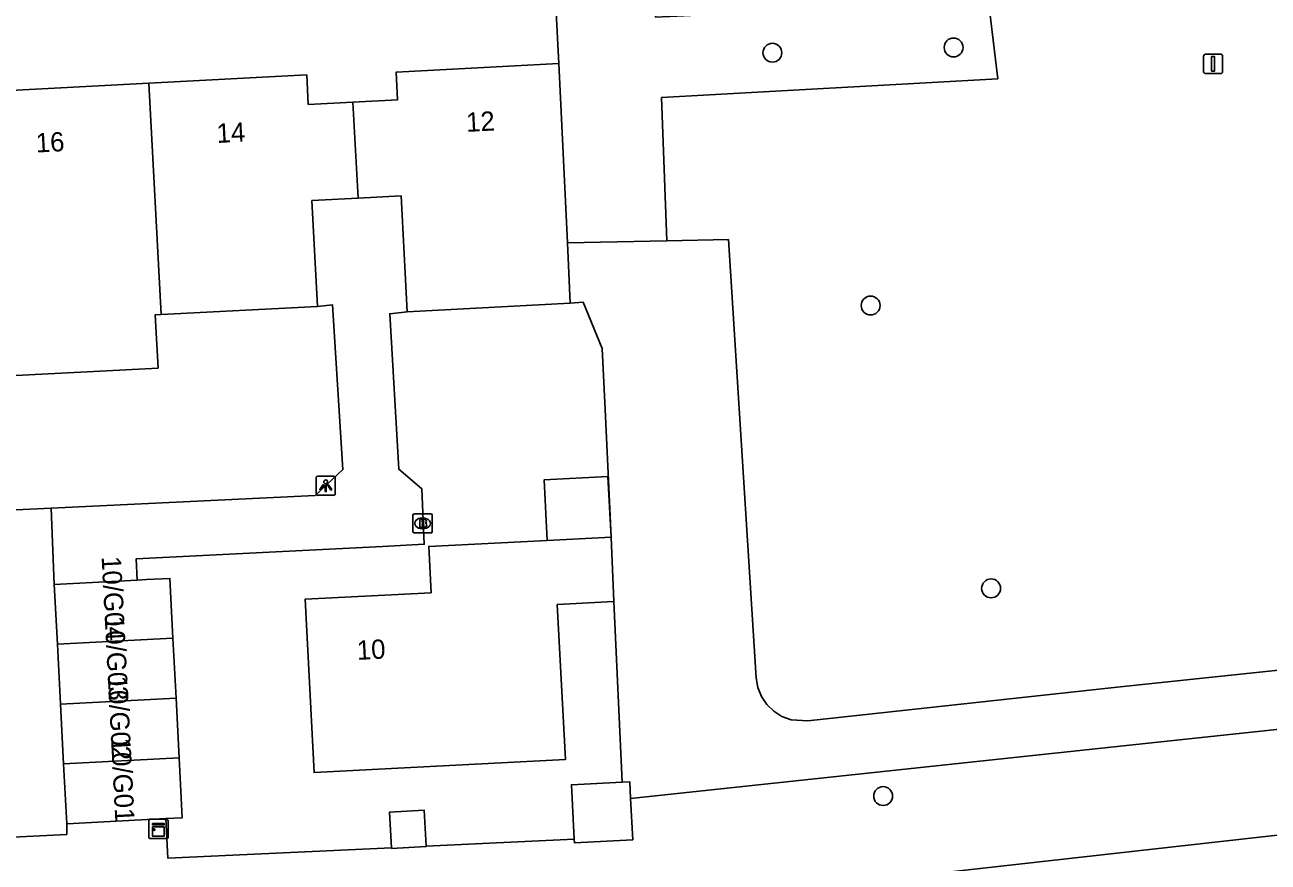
# Model space of a CAD drawing. Extents: x 161253 to 161848, y 384872 to 385383.
# Drawn here: x 161443.4 to 161507.8, y 385296.1 to 385339.5 of the extents above; entities that cross this region are included whole.
import ezdxf

# ---------------------------------------------------------------- set-up
doc = ezdxf.new("R2010")
doc.units = 0
for name, color, linetype in [('IMGEO_Boom', 7, 'Continuous'), ('IMGEO_Brandkraan', 7, 'Continuous'), ('IMGEO_Groenvoorziening', 7, 'Continuous'), ('IMGEO_Hek', 7, 'Continuous'), ('IMGEO_Kast', 7, 'Continuous'), ('IMGEO_Lichtpunt', 7, 'Continuous'), ('IMGEO_Muur', 7, 'Continuous'), ('IMGEO_Pand', 7, 'Continuous'), ('IMGEO_Pand_nummerreeks', 7, 'Continuous'), ('IMGEO_Rijbaan_lokaal_open', 7, 'Continuous'), ('IMGEO_Verkeersbordpaal', 7, 'Continuous'), ('IMGEO_Voetpad_open', 7, 'Continuous')]:
    doc.layers.add(name, color=color, linetype=linetype)

msp = doc.modelspace()

# ---------------------------------------------------------------- linework, layer by layer
at = {"layer": 'IMGEO_Boom'}
for centre in [(161491.523, 385338.29), (161482.138, 385338.018), (161487.227, 385324.926), (161493.464, 385310.28), (161487.874, 385299.525)]:
    msp.add_circle(centre, 0.489, dxfattribs=at)
at = {"layer": 'IMGEO_Brandkraan'}
for p, q in [((161463.524, 385313.221), (161463.524, 385314.073)), ((161463.599, 385314.147), (161464.451, 385314.147)), ((161464.525, 385314.073), (161464.525, 385313.221)), ((161464.012, 385313.927), (161464.037, 385313.927)), ((161464.451, 385313.147), (161463.599, 385313.147)), ((161464.035, 385313.367), (161464.01, 385313.367))]:
    msp.add_line(p, q, dxfattribs=at)
for points in [[(161463.524, 385313.221), (161463.524, 385314.073)], [(161463.599, 385314.147), (161464.451, 385314.147)], [(161464.525, 385314.073), (161464.525, 385313.221)], [(161463.872, 385313.847), (161463.872, 385313.447), (161464.085, 385313.447)], [(161464.103, 385313.847), (161463.872, 385313.847)], [(161464.051, 385313.766), (161463.997, 385313.766), (161463.997, 385313.69)], [(161463.997, 385313.69), (161464.05, 385313.69)], [(161464.059, 385313.614), (161463.997, 385313.614), (161463.997, 385313.533)], [(161463.997, 385313.533), (161464.059, 385313.533)], [(161464.451, 385313.147), (161463.599, 385313.147)]]:
    msp.add_lwpolyline(points, dxfattribs=at)
for centre, radius, start, end in [((161463.601, 385314.071), 0.0765, 91.55205, 178.44795), ((161463.601, 385314.071), 0.0765, 91.55205, 178.44795), ((161464.449, 385314.071), 0.0765, 1.55205, 88.44795), ((161464.449, 385314.071), 0.0765, 1.55205, 88.44795), ((161464.052, 385313.728), 0.0379, 267.82845, 90.93552), ((161464.06, 385313.573), 0.0404, 269.87594, 90.50774), ((161464.091, 385313.698), 0.251, 268.66757, 293.53466), ((161464.107, 385313.702), 0.145, 59.4692, 91.53667), ((161464.132, 385313.749), 0.0922, 285.51372, 58.15012), ((161464.137, 385313.557), 0.105, 301.31148, 78.98903), ((161463.601, 385313.223), 0.0765, 181.55205, 268.44795), ((161463.601, 385313.223), 0.0765, 181.55205, 268.44795), ((161464.449, 385313.223), 0.0765, 271.55205, 358.44795), ((161464.449, 385313.223), 0.0765, 271.55205, 358.44795)]:
    msp.add_arc(centre, radius, start, end, dxfattribs=at)
for centre, major_axis, ratio, start_param, end_param in [((161464.011, 385313.647), (-0.387, 0.002), 0.722429, 4.712389, 7.853982), ((161464.036, 385313.647), (-0.39, 0.002), 0.717154, 1.570796, 4.712389)]:
    msp.add_ellipse(centre, major_axis=major_axis, ratio=ratio, start_param=start_param, end_param=end_param, dxfattribs=at)
at = {"layer": 'IMGEO_Groenvoorziening'}
for points in [[(161475.835, 385343.675), (161476.088, 385339.863), (161493.323, 385340.669), (161493.811, 385336.666), (161476.397, 385335.696), (161476.678, 385328.278)], [(161471.073, 385337.452), (161470.763, 385343.422)], [(161535.206, 385331.984), (161531.969, 385331.835), (161533.517, 385311.471), (161533.335, 385310.57), (161532.748, 385309.963), (161529.666, 385308.289), (161500, 385305.168), (161483.966, 385303.416), (161483.105, 385303.476), (161482.635, 385303.651), (161482.211, 385303.92), (161481.853, 385304.27), (161481.575, 385304.688), (161481.39, 385305.154), (161481.306, 385305.649), (161479.865, 385328.339), (161476.678, 385328.278)], [(161476.678, 385328.278), (161471.521, 385328.179)], [(161473.782, 385312.939), (161473.481, 385319.544), (161473.318, 385322.699), (161472.342, 385325.092), (161471.673, 385325.04)], [(161474.359, 385300.246), (161473.934, 385309.596)], [(161543.364, 385306.723), (161500, 385302.086), (161474.798, 385299.391)], [(161418.32, 385212.789), (161414.256, 385250), (161410.885, 385280.109), (161410.162, 385286.563), (161475.044, 385293.779), (161521.676, 385299.004)], [(161450.732, 385298.359), (161450.838, 385296.312), (161462.412, 385296.848)], [(161464.205, 385296.931), (161471.879, 385297.287)]]:
    msp.add_lwpolyline(points, dxfattribs=at)
at = {"layer": 'IMGEO_Hek'}
msp.add_lwpolyline([(161475.044, 385293.779), (161521.676, 385299.004)], dxfattribs=at)
at = {"layer": 'IMGEO_Kast'}
for p, q in [((161449.844, 385297.397), (161449.844, 385298.238)), ((161449.844, 385298.238), (161449.844, 385297.397)), ((161449.919, 385298.322), (161450.76, 385298.322)), ((161450.76, 385298.322), (161449.919, 385298.322)), ((161450.844, 385298.247), (161450.844, 385297.406)), ((161450.844, 385297.406), (161450.844, 385298.247)), ((161450.769, 385297.322), (161449.928, 385297.322)), ((161449.928, 385297.322), (161450.769, 385297.322))]:
    msp.add_line(p, q, dxfattribs=at)
for points in [[(161450.039, 385298.112), (161450.639, 385298.112), (161450.639, 385298.027), (161450.039, 385298.027), (161450.039, 385298.112)], [(161450.039, 385297.937), (161450.639, 385297.937), (161450.639, 385297.448), (161450.039, 385297.448), (161450.039, 385297.937)]]:
    msp.add_lwpolyline(points, dxfattribs=at)
msp.add_circle((161450.123, 385297.786), 0.0377, dxfattribs=at)
for centre, start, end in [((161449.922, 385298.244), 92.4484, 184.28452), ((161449.922, 385298.244), 92.4484, 184.28452), ((161450.766, 385298.244), 2.4484, 94.28452), ((161450.766, 385298.244), 2.4484, 94.28452), ((161449.922, 385297.4), 182.4484, 274.28452), ((161449.922, 385297.4), 182.4484, 274.28452), ((161450.766, 385297.4), 272.4484, 4.28452), ((161450.766, 385297.4), 272.4484, 4.28452)]:
    msp.add_arc(centre, 0.0779, start, end, dxfattribs=at)
at = {"layer": 'IMGEO_Lichtpunt'}
for p, q in [((161458.508, 385315.999), (161458.508, 385315.192)), ((161458.508, 385315.999), (161458.508, 385315.192)), ((161459.41, 385316.094), (161458.602, 385316.094)), ((161459.41, 385316.094), (161458.602, 385316.094)), ((161459.504, 385315.192), (161459.504, 385315.999)), ((161459.504, 385315.192), (161459.504, 385315.999)), ((161458.602, 385315.098), (161459.41, 385315.098)), ((161458.602, 385315.098), (161459.41, 385315.098))]:
    msp.add_line(p, q, dxfattribs=at)
for points in [[(161458.882, 385315.663), (161458.921, 385315.635), (161458.733, 385315.373), (161458.695, 385315.4), (161458.882, 385315.663)], [(161458.984, 385315.615), (161459.031, 385315.615), (161459.031, 385315.293), (161458.984, 385315.293), (161458.984, 385315.615)], [(161459.094, 385315.635), (161459.132, 385315.662), (161459.319, 385315.4), (161459.28, 385315.372), (161459.094, 385315.635)]]:
    msp.add_lwpolyline(points, dxfattribs=at)
msp.add_circle((161459.007, 385315.797), 0.0994, dxfattribs=at)
for centre, start, end in [((161458.602, 385315.999), 90, 180), ((161458.602, 385315.999), 90, 180), ((161459.41, 385315.999), 0, 90), ((161459.41, 385315.999), 0, 90), ((161458.602, 385315.192), 180, 270), ((161458.602, 385315.192), 180, 270), ((161459.41, 385315.192), 270, 0), ((161459.41, 385315.192), 270, 360)]:
    msp.add_arc(centre, 0.0946, start, end, dxfattribs=at)
at = {"layer": 'IMGEO_Muur'}
msp.add_lwpolyline([(161461.954, 385312.452), (161449.189, 385311.802), (161449.245, 385310.71)], dxfattribs=at)
at = {"layer": 'IMGEO_Pand'}
for points in [[(161449.852, 385336.44), (161441.682, 385336.008), (161441.604, 385337.478), (161439.246, 385337.353)], [(161471.073, 385337.452), (161462.654, 385337.007), (161462.729, 385335.586), (161460.417, 385335.464)], [(161471.521, 385328.179), (161471.073, 385337.452)], [(161460.417, 385335.464), (161458.106, 385335.342), (161458.025, 385336.872), (161449.852, 385336.44)], [(161449.852, 385336.44), (161450.482, 385324.46)], [(161460.681, 385330.484), (161460.417, 385335.464)], [(161458.576, 385324.877), (161458.294, 385330.361), (161460.681, 385330.484)], [(161460.681, 385330.484), (161462.922, 385330.599), (161463.231, 385324.606)], [(161471.673, 385325.04), (161471.521, 385328.179)], [(161463.231, 385324.606), (161471.673, 385325.04)], [(161441.792, 385324.014), (161441.934, 385321.258), (161450.323, 385321.69), (161450.181, 385324.445), (161450.482, 385324.46)], [(161450.482, 385324.46), (161458.576, 385324.877)], [(161470.477, 385312.767), (161470.315, 385315.894), (161473.619, 385316.066), (161473.782, 385312.939)], [(161470.477, 385312.767), (161464.343, 385312.448), (161464.467, 385310.056), (161457.939, 385309.717), (161458.405, 385300.742), (161471.416, 385301.418), (161470.999, 385309.444), (161473.934, 385309.596)], [(161473.782, 385312.939), (161470.477, 385312.767)], [(161473.934, 385309.596), (161473.782, 385312.939)], [(161449.245, 385310.71), (161444.95, 385310.487)], [(161444.95, 385310.487), (161445.111, 385307.388)], [(161451.096, 385307.699), (161450.935, 385310.798), (161449.724, 385310.735), (161449.245, 385310.71)], [(161445.111, 385307.388), (161451.096, 385307.699)], [(161451.257, 385304.6), (161451.096, 385307.699)], [(161445.111, 385307.388), (161445.272, 385304.29)], [(161451.257, 385304.6), (161445.272, 385304.29)], [(161451.418, 385301.502), (161451.257, 385304.6)], [(161445.272, 385304.29), (161445.433, 385301.191)], [(161445.433, 385301.191), (161451.418, 385301.502)], [(161445.594, 385298.092), (161445.433, 385301.191)], [(161451.418, 385301.502), (161451.579, 385298.403), (161450.732, 385298.359)], [(161471.879, 385297.287), (161471.733, 385300.109), (161474.359, 385300.246)], [(161474.798, 385299.391), (161474.752, 385300.266), (161474.359, 385300.246)], [(161474.798, 385299.391), (161474.909, 385297.26), (161471.889, 385297.103), (161471.879, 385297.287)], [(161462.412, 385296.848), (161462.316, 385298.695), (161464.108, 385298.788), (161464.205, 385296.931)], [(161450.732, 385298.359), (161445.594, 385298.092)], [(161464.205, 385296.931), (161464.206, 385296.907), (161462.414, 385296.814), (161462.412, 385296.848)]]:
    msp.add_lwpolyline(points, dxfattribs=at)
at = {"layer": 'IMGEO_Rijbaan_lokaal_open'}
for points in [[(161444.794, 385314.428), (161442.617, 385314.323), (161441.405, 385315.461), (161441.386, 385315.894)], [(161444.794, 385314.428), (161444.95, 385310.487)], [(161403.458, 385299.646), (161408.88, 385298.145), (161414.415, 385297.134), (161414.509, 385297.121), (161418.051, 385296.604), (161421.626, 385296.405), (161424.736, 385296.492), (161445.597, 385297.541), (161445.594, 385298.092)]]:
    msp.add_lwpolyline(points, dxfattribs=at)
at = {"layer": 'IMGEO_Verkeersbordpaal'}
for p, q in [((161504.566, 385337.94), (161505.356, 385337.94)), ((161505.356, 385337.94), (161504.566, 385337.94)), ((161504.466, 385337.04), (161504.466, 385337.84)), ((161504.466, 385337.84), (161504.466, 385337.04)), ((161505.456, 385337.84), (161505.456, 385337.04)), ((161505.456, 385337.04), (161505.456, 385337.84)), ((161505.356, 385336.94), (161504.566, 385336.94)), ((161504.566, 385336.94), (161505.356, 385336.94))]:
    msp.add_line(p, q, dxfattribs=at)
msp.add_lwpolyline([(161504.886, 385337.815), (161505.036, 385337.815), (161505.036, 385337.065), (161504.886, 385337.065), (161504.886, 385337.815)], dxfattribs=at)
for centre, start, end in [((161504.566, 385337.84), 90, 180), ((161504.566, 385337.84), 90, 180), ((161505.356, 385337.84), 0, 90), ((161505.356, 385337.84), 360, 90), ((161504.566, 385337.04), 180, 270), ((161504.566, 385337.04), 180, 270), ((161505.356, 385337.04), 270, 0), ((161505.356, 385337.04), 270, 0)]:
    msp.add_arc(centre, 0.1, start, end, dxfattribs=at)
at = {"layer": 'IMGEO_Voetpad_open'}
for points in [[(161458.576, 385324.877), (161459.354, 385324.966), (161459.9, 385316.427), (161458.452, 385315.087), (161444.794, 385314.428)], [(161449.245, 385310.71), (161449.189, 385311.802), (161461.954, 385312.452), (161464.111, 385312.561), (161463.98, 385315.439), (161462.787, 385316.448), (161462.322, 385324.504), (161463.231, 385324.606)]]:
    msp.add_lwpolyline(points, dxfattribs=at)

# ---------------------------------------------------------------- texts
at = {"layer": 'IMGEO_Pand_nummerreeks'}
for s, rotation, p in [('12', 3.02565, (161466.3, 385333.915)), ('14', 3.02622, (161453.378, 385333.341)), ('16', 3.02622, (161444.015, 385332.846)), ('10/G04', 272.97421, (161447.399, 385311.924)), ('10/G03', 272.97421, (161447.56, 385308.825)), ('10', 2.97365, (161460.641, 385306.572)), ('10/G02', 272.97421, (161447.72, 385305.732)), ('10/G01', 272.97344, (161447.888, 385302.518))]:
    msp.add_text(s, height=1, rotation=rotation, dxfattribs=at).set_placement(p)

doc.saveas('drawing.dxf')
